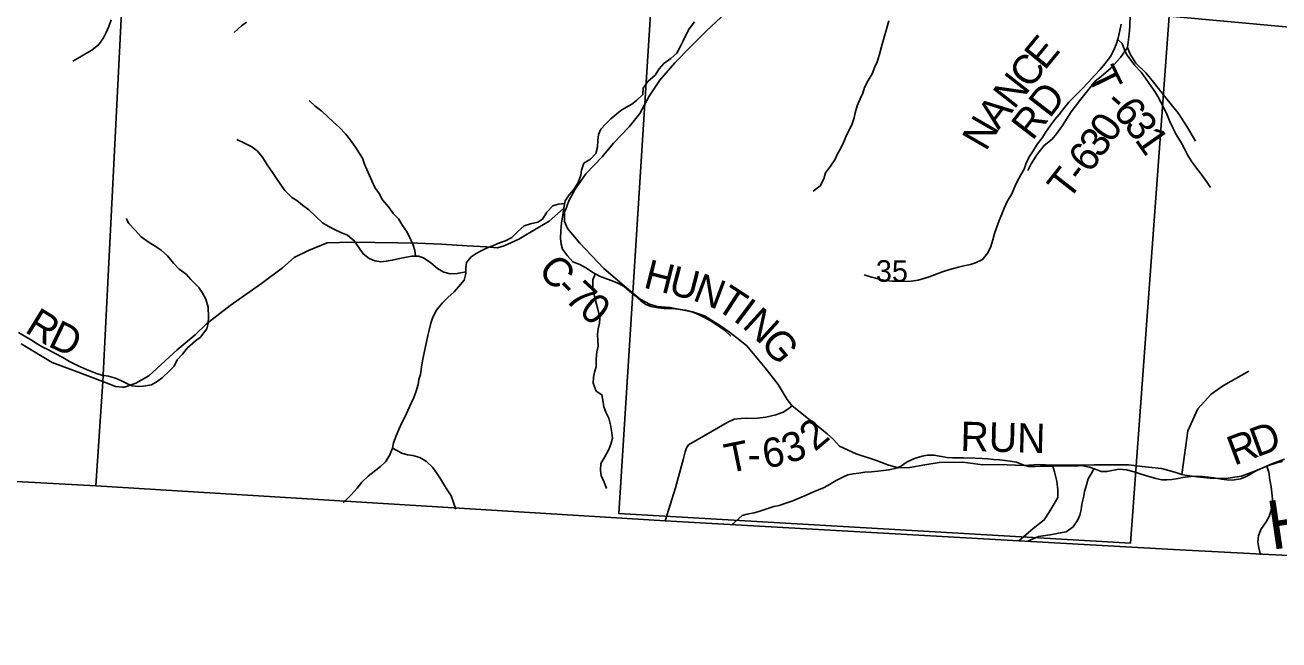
# Model space of a CAD drawing. Extents: x 1578669 to 1989827, y 208020 to 553079.
# Drawn here: x 1838245 to 1851077, y 346465 to 352759 of the extents above; entities that cross this region are included whole.
import ezdxf

# ---------------------------------------------------------------- set-up
doc = ezdxf.new("R2010")
doc.units = 0
for name, color, linetype in [('GM_X_Adjacent_County', 7, 'Continuous'), ('GM_X_County', 7, 'Continuous'), ('GM_X_County_Road', 7, 'Continuous'), ('GM_X_County_Road_Text', 7, 'Continuous'), ('GM_X_Minor_River', 7, 'Continuous'), ('GM_X_Minor_River_Text', 7, 'Continuous'), ('GM_X_Section', 7, 'Continuous'), ('GM_X_Section_Text', 7, 'Continuous'), ('GM_X_Township', 7, 'Continuous'), ('GM_X_Township_Road', 7, 'Continuous'), ('GM_X_Township_Road_Text', 7, 'Continuous')]:
    doc.layers.add(name, color=color, linetype=linetype)

msp = doc.modelspace()

# ---------------------------------------------------------------- linework, layer by layer
at = {"layer": 'GM_X_Adjacent_County'}
msp.add_lwpolyline([(1795056, 349285), (1813587, 349087), (1813935, 349079), (1818598, 348960), (1819510, 348957), (1826336, 348649), (1831370, 348458), (1833224, 348359), (1833481, 348350), (1833762, 348331), (1834882, 348273), (1835528, 348231), (1838968, 348044), (1844797, 347685), (1845155, 347665), (1846968, 347563), (1848416, 347480), (1849999, 347391), (1854820, 347140), (1856863, 346996), (1858312, 346913), (1860040, 346806), (1865771, 346465)], dxfattribs=at)
at = {"layer": 'GM_X_County'}
msp.add_lwpolyline([(1865771, 346465), (1860040, 346806), (1858312, 346913), (1856863, 346996), (1854820, 347140), (1849999, 347391), (1848416, 347480), (1846968, 347563), (1845155, 347665), (1844797, 347685), (1838968, 348044), (1835528, 348231), (1834882, 348273), (1833762, 348331), (1833481, 348350), (1833224, 348359), (1831370, 348458), (1826336, 348649), (1819510, 348957), (1818598, 348960), (1813935, 349079), (1813587, 349087), (1795056, 349285)], dxfattribs=at)
at = {"layer": 'GM_X_County_Road'}
for points in [[(1839272, 349056), (1839378, 349093), (1839510, 349169), (1839800, 349436), (1839987, 349589), (1840100, 349701), (1840344, 349887), (1840664, 350115), (1840881, 350273), (1840998, 350379), (1841145, 350452), (1841337, 350529), (1841588, 350536), (1842061, 350531), (1842261, 350528), (1842506, 350517), (1842771, 350501), (1842967, 350490), (1843081, 350478), (1843149, 350499), (1843298, 350569), (1843493, 350684), (1843608, 350752), (1843755, 350880), (1843765, 350847), (1843775, 350865), (1843809, 350959), (1843876, 351079), (1843985, 351235), (1844152, 351409), (1844267, 351549), (1844427, 351716), (1844535, 351854), (1844633, 352032), (1844742, 352194), (1844895, 352374), (1845054, 352538), (1845219, 352701), (1845415, 352885)], [(1843765, 350847), (1843764, 350747), (1843796, 350678), (1843923, 350527), (1844169, 350267), (1844400, 350071), (1844540, 349952), (1844634, 349901), (1844714, 349877), (1844844, 349868), (1845074, 349823), (1845198, 349782), (1845362, 349681), (1845454, 349616), (1845560, 349533), (1845632, 349476), (1845819, 349249), (1845951, 349079), (1846046, 348928), (1846092, 348864), (1846214, 348767), (1846325, 348682), (1846453, 348575), (1846517, 348516), (1846581, 348450), (1846749, 348369), (1846959, 348301), (1847073, 348259), (1847181, 348228), (1847299, 348229), (1847452, 348259), (1847600, 348280), (1847843, 348284), (1848047, 348259), (1848206, 348262), (1848470, 348251), (1848617, 348262), (1848761, 348253), (1849186, 348257), (1849400, 348258), (1849539, 348259), (1849679, 348242), (1849877, 348221), (1850011, 348182), (1850085, 348160), (1850115, 348152), (1850242, 348135), (1850372, 348120), (1850534, 348117), (1850695, 348140), (1850859, 348202), (1851004, 348269), (1851133, 348314)], [(1838205, 349495), (1838521, 349305), (1838735, 349225), (1838887, 349168), (1839041, 349111), (1839171, 349058), (1839243, 349053), (1839259, 349052), (1839272, 349056)]]:
    msp.add_lwpolyline(points, dxfattribs=at)
at = {"layer": 'GM_X_Minor_River'}
for points in [[(1839127, 352813), (1839102, 352745), (1839074, 352683), (1839047, 352630), (1838998, 352561), (1838927, 352502), (1838872, 352473), (1838805, 352432), (1838734, 352388)], [(1840510, 352788), (1840459, 352750), (1840384, 352682)], [(1845096, 352792), (1845041, 352721), (1845014, 352669), (1844980, 352598), (1844953, 352544), (1844914, 352471), (1844853, 352416), (1844782, 352365), (1844735, 352310), (1844693, 352245), (1844618, 352180), (1844571, 352113), (1844567, 352049), (1844504, 351986), (1844453, 351949), (1844399, 351918), (1844342, 351885), (1844240, 351799), (1844189, 351747), (1844138, 351692), (1844113, 351639), (1844106, 351577), (1844102, 351509), (1844087, 351445), (1844030, 351388), (1843965, 351345), (1843940, 351275), (1843931, 351224), (1843907, 351146), (1843862, 351077), (1843813, 351021), (1843774, 350960), (1843760, 350890), (1843749, 350812), (1843735, 350734), (1843728, 350654), (1843726, 350576), (1843731, 350516), (1843746, 350466), (1843795, 350397), (1843850, 350335), (1843921, 350308)], [(1847084, 352803), (1847061, 352717), (1847037, 352635), (1847016, 352564), (1846998, 352500), (1846985, 352446), (1846964, 352384), (1846943, 352331), (1846914, 352261), (1846874, 352192), (1846837, 352120), (1846820, 352061), (1846793, 352005), (1846761, 351931), (1846742, 351862), (1846729, 351808), (1846705, 351738), (1846674, 351681), (1846649, 351623), (1846622, 351557), (1846595, 351500), (1846561, 351442), (1846532, 351379), (1846487, 351314), (1846438, 351246), (1846420, 351185), (1846381, 351115), (1846312, 351059)], [(1849462, 352770), (1849448, 352702), (1849433, 352626), (1849410, 352559), (1849384, 352495), (1849355, 352436), (1849296, 352361), (1849249, 352305), (1849189, 352242), (1849124, 352172), (1849059, 352103), (1849001, 352046), (1848928, 351971), (1848887, 351920), (1848827, 351845), (1848784, 351791), (1848737, 351728), (1848690, 351661), (1848657, 351608), (1848607, 351542), (1848562, 351473), (1848521, 351412), (1848491, 351346), (1848470, 351283), (1848437, 351225), (1848396, 351150), (1848366, 351088), (1848343, 351033), (1848296, 350953), (1848264, 350886), (1848243, 350824), (1848214, 350757), (1848186, 350683), (1848165, 350627), (1848148, 350562), (1848129, 350494), (1848097, 350428), (1848044, 350361), (1847973, 350326), (1847921, 350309), (1847851, 350293), (1847798, 350282), (1847746, 350269), (1847684, 350250), (1847623, 350229), (1847553, 350202), (1847496, 350182), (1847442, 350165), (1847385, 350148), (1847315, 350137), (1847261, 350134), (1847185, 350138), (1847119, 350139), (1847049, 350146), (1846977, 350162), (1846898, 350183), (1846834, 350203)], [(1849427, 352610), (1849472, 352570), (1849497, 352505), (1849522, 352454), (1849565, 352395), (1849604, 352344), (1849667, 352277), (1849713, 352216), (1849748, 352161), (1849809, 352080), (1849838, 352027), (1849869, 351971), (1849911, 351892), (1849932, 351839), (1849957, 351780), (1849992, 351706), (1850027, 351639), (1850079, 351550), (1850110, 351493), (1850143, 351432), (1850180, 351369), (1850234, 351296), (1850285, 351229), (1850336, 351158), (1850378, 351095)], [(1842239, 350393), (1842234, 350451), (1842214, 350518), (1842175, 350599), (1842148, 350651), (1842109, 350708), (1842067, 350777), (1842015, 350828), (1841963, 350899), (1841904, 350971), (1841867, 351036), (1841826, 351096), (1841794, 351163), (1841771, 351218), (1841742, 351282), (1841719, 351335), (1841698, 351396), (1841669, 351446), (1841628, 351509), (1841576, 351580), (1841525, 351647), (1841462, 351709), (1841399, 351768), (1841344, 351821), (1841281, 351877), (1841214, 351930), (1841153, 351987)], [(1842756, 350233), (1842666, 350216), (1842596, 350214), (1842532, 350231), (1842467, 350268), (1842398, 350326), (1842323, 350375), (1842271, 350392), (1842203, 350394), (1842131, 350381), (1842077, 350368), (1842002, 350352), (1841942, 350341), (1841886, 350336), (1841824, 350345), (1841766, 350368), (1841705, 350417), (1841662, 350482), (1841614, 350552), (1841543, 350609), (1841475, 350636), (1841420, 350662), (1841348, 350699), (1841289, 350736), (1841218, 350804), (1841149, 350867), (1841084, 350917), (1841027, 350962), (1840974, 350995), (1840903, 351066), (1840854, 351134), (1840817, 351188), (1840769, 351261), (1840724, 351328), (1840675, 351406), (1840619, 351473), (1840567, 351512), (1840490, 351551), (1840411, 351589)], [(1843769, 350934), (1843699, 350927), (1843646, 350908), (1843585, 350844), (1843542, 350774), (1843491, 350741), (1843417, 350725), (1843352, 350704), (1843285, 350643), (1843228, 350584), (1843161, 350551), (1843099, 350530), (1843022, 350496), (1842966, 350475), (1842913, 350448), (1842860, 350421), (1842810, 350386), (1842763, 350329), (1842755, 350277), (1842756, 350216), (1842737, 350149), (1842682, 350080), (1842637, 350028), (1842571, 349972), (1842512, 349911), (1842457, 349840), (1842417, 349768), (1842396, 349707), (1842381, 349637), (1842368, 349581), (1842352, 349515), (1842339, 349453), (1842324, 349373), (1842311, 349321), (1842301, 349258), (1842290, 349184), (1842275, 349132), (1842268, 349080), (1842244, 349002), (1842223, 348948), (1842198, 348897), (1842161, 348813), (1842134, 348754), (1842102, 348686), (1842071, 348621), (1842044, 348553), (1842016, 348484), (1842005, 348428), (1841976, 348352), (1841934, 348287), (1841883, 348242), (1841833, 348203), (1841755, 348142), (1841690, 348081), (1841643, 348018), (1841582, 347949), (1841501, 347868)], [(1838176, 349613), (1838254, 349569), (1838309, 349534), (1838368, 349497), (1838428, 349462), (1838479, 349437), (1838553, 349397), (1838630, 349356), (1838701, 349314), (1838780, 349273), (1838874, 349233), (1838925, 349212), (1838977, 349193), (1839029, 349177), (1839099, 349164), (1839170, 349145), (1839232, 349119), (1839285, 349090), (1839337, 349067), (1839405, 349060), (1839457, 349063), (1839539, 349077), (1839598, 349110), (1839649, 349149), (1839720, 349216), (1839771, 349267), (1839802, 349331), (1839856, 349390), (1839905, 349451), (1839988, 349527), (1840041, 349566), (1840105, 349651), (1840120, 349705), (1840121, 349773), (1840117, 349872), (1840093, 349952), (1840058, 350023), (1840023, 350074), (1839941, 350156), (1839892, 350209), (1839822, 350262), (1839764, 350323), (1839703, 350397), (1839638, 350454), (1839577, 350495), (1839506, 350539), (1839434, 350592), (1839370, 350658), (1839307, 350727), (1839278, 350778)], [(1843921, 350308), (1843989, 350270), (1844054, 350225), (1844125, 350190), (1844179, 350169), (1844242, 350143), (1844304, 350122), (1844377, 350083), (1844432, 350037), (1844490, 349988), (1844547, 349935), (1844598, 349898), (1844654, 349877), (1844723, 349865), (1844787, 349858), (1844841, 349857), (1844897, 349854), (1844951, 349849), (1845005, 349842), (1845067, 349824), (1845138, 349795), (1845190, 349768), (1845259, 349731), (1845332, 349683), (1845398, 349638), (1845468, 349574)], [(1844081, 350211), (1844054, 350153), (1844055, 350081), (1844062, 350031), (1844075, 349968), (1844092, 349902), (1844110, 349837), (1844127, 349759), (1844122, 349707), (1844111, 349649), (1844104, 349591), (1844106, 349529), (1844109, 349471), (1844098, 349415), (1844089, 349339), (1844091, 349261), (1844072, 349207), (1844063, 349155), (1844058, 349093), (1844090, 349012), (1844148, 348975), (1844162, 348900), (1844169, 348850), (1844188, 348798), (1844219, 348737), (1844236, 348667), (1844250, 348586), (1844257, 348530), (1844240, 348470), (1844219, 348414), (1844178, 348341), (1844136, 348272), (1844133, 348198), (1844142, 348147), (1844170, 348081), (1844195, 348014)], [(1842005, 348428), (1842049, 348403), (1842100, 348376), (1842160, 348361), (1842212, 348352), (1842286, 348332), (1842353, 348291), (1842416, 348233), (1842461, 348166), (1842496, 348114), (1842536, 348047), (1842571, 347992), (1842604, 347939), (1842654, 347804)], [(1850229, 348140), (1850177, 348139), (1850095, 348128), (1850045, 348119), (1849982, 348109), (1849930, 348104), (1849880, 348105), (1849817, 348118), (1849735, 348140), (1849669, 348163), (1849596, 348186), (1849516, 348208), (1849440, 348214), (1849370, 348201), (1849317, 348188), (1849259, 348191), (1849208, 348210), (1849140, 348233), (1849058, 348251), (1848994, 348244), (1848922, 348248), (1848872, 348247), (1848820, 348246), (1848754, 348245), (1848692, 348244), (1848636, 348243), (1848584, 348242), (1848518, 348240), (1848466, 348255), (1848392, 348286), (1848327, 348296), (1848275, 348301), (1848219, 348308), (1848157, 348313), (1848099, 348320), (1848041, 348323), (1847969, 348327), (1847849, 348329), (1847789, 348328), (1847737, 348329), (1847681, 348332), (1847603, 348346), (1847547, 348357), (1847481, 348358), (1847425, 348345), (1847348, 348323), (1847271, 348288), (1847204, 348241), (1847146, 348219), (1847086, 348206), (1847031, 348199), (1846973, 348194), (1846907, 348187), (1846839, 348181), (1846779, 348174), (1846720, 348165), (1846666, 348154), (1846614, 348133), (1846545, 348098), (1846476, 348055), (1846424, 348026), (1846365, 348002), (1846315, 347980), (1846240, 347948), (1846173, 347919), (1846101, 347890), (1846032, 347864), (1845962, 347843), (1845907, 347830), (1845827, 347804), (1845756, 347781), (1845706, 347768), (1845636, 347751), (1845583, 347738), (1845482, 347648)], [(1851115, 348291), (1851057, 348278), (1850982, 348255), (1850930, 348234), (1850861, 348206), (1850796, 348169), (1850744, 348138), (1850685, 348115), (1850601, 348100), (1850545, 348104), (1850491, 348111), (1850413, 348124), (1850355, 348133), (1850293, 348139), (1850229, 348140)], [(1849183, 348219), (1849167, 348183), (1849124, 348116), (1849109, 348052), (1849087, 347984), (1849076, 347924), (1849061, 347854), (1849052, 347798), (1849039, 347744), (1849018, 347693), (1848972, 347624), (1848899, 347573), (1848839, 347560), (1848789, 347551), (1848734, 347540), (1848666, 347531), (1848616, 347524), (1848509, 347476)], [(1850955, 348244), (1850973, 348181), (1850985, 348105), (1850998, 348034), (1851005, 347970), (1851010, 347906), (1851006, 347848), (1850997, 347792), (1850976, 347730), (1850947, 347675), (1850891, 347596), (1850870, 347530), (1850861, 347471), (1850873, 347407), (1850890, 347336)]]:
    msp.add_lwpolyline(points, dxfattribs=at)
at = {"layer": 'GM_X_Section'}
for points in [[(1850307, 358069), (1855700, 357766), (1855214, 352368), (1849954, 352849)], [(1849954, 352849), (1849557, 347455), (1844321, 347760), (1844662, 353144)]]:
    msp.add_lwpolyline(points, close=True, dxfattribs=at)
at = {"layer": 'GM_X_Township'}
for points in [[(1840250, 369801), (1839780, 362417), (1839593, 359479), (1839540, 358655), (1839441, 357011), (1839041, 349111), (1838968, 348044), (1835528, 348231), (1834882, 348273), (1833762, 348331), (1833481, 348350), (1833224, 348359), (1831370, 348458), (1826336, 348649), (1819510, 348957), (1818598, 348960), (1813935, 349079)], [(1860651, 356303), (1860040, 346806), (1858312, 346913), (1856863, 346996), (1854820, 347140), (1849999, 347391), (1848416, 347480), (1846968, 347563), (1845155, 347665), (1844797, 347685), (1838968, 348044), (1839041, 349111), (1839441, 357011), (1839540, 358655), (1839593, 359479), (1839780, 362417), (1840250, 369801)]]:
    msp.add_lwpolyline(points, dxfattribs=at)
at = {"layer": 'GM_X_Township_Road'}
for points in [[(1849526, 352529), (1849545, 352666), (1849552, 352744), (1849554, 352874), (1849561, 352983), (1849581, 353099), (1849586, 353215), (1849589, 353320), (1849593, 353436), (1849584, 353554), (1849572, 353691), (1849545, 353833), (1849506, 353986), (1849502, 354129), (1849504, 354366)], [(1848506, 351271), (1848540, 351339), (1848601, 351431), (1848675, 351527), (1848756, 351590), (1848800, 351646), (1848861, 351732), (1848950, 351872), (1849049, 352002), (1849133, 352104), (1849196, 352186), (1849258, 352234), (1849357, 352317), (1849456, 352427), (1849526, 352529)], [(1850225, 351570), (1850140, 351711), (1850048, 351854), (1849921, 352013), (1849795, 352173), (1849716, 352269), (1849614, 352370), (1849556, 352461), (1849526, 352529)], [(1850085, 348160), (1850146, 348605), (1850246, 348830), (1850384, 348980), (1850509, 349068), (1850771, 349218)], [(1844797, 347685), (1844901, 348022), (1844982, 348324), (1844999, 348392), (1845015, 348432), (1845035, 348462), (1845429, 348691), (1845502, 348725), (1845572, 348732), (1845630, 348734), (1845712, 348732), (1845827, 348747), (1845929, 348769), (1846003, 348798), (1846070, 348842), (1846092, 348864)], [(1848416, 347480), (1848563, 347606), (1848676, 347694), (1848726, 347774), (1848777, 347858), (1848813, 347922), (1848814, 348002), (1848804, 348089), (1848779, 348187), (1848761, 348253)]]:
    msp.add_lwpolyline(points, dxfattribs=at)

# ---------------------------------------------------------------- texts
at = {"layer": 'GM_X_County_Road_Text'}
for s, rotation, p in [('C', 311.6394, (1843483, 350244)), ('H', 345.8542, (1844563, 350074)), ('U', 345.628, (1844819, 350009)), ('N', 339.2478, (1845066, 349946)), ('-', 313.7843, (1843655, 350051)), ('7', 317.2988, (1843755, 349948)), ('T', 326.9661, (1845298, 349860)), ('0', 319.9584, (1843902, 349812)), ('I', 323.0739, (1845481, 349741)), ('R', 328.314, (1838230, 349623)), ('N', 317.5947, (1845574, 349672)), ('D', 334.1091, (1838468, 349478)), ('G', 309.0313, (1845761, 349503)), ('RUN', 358.4555, (1847815, 348401)), ('D', 20.2576, (1850850, 348333)), ('R', 20.52, (1850619, 348247))]:
    msp.add_text(s, height=300, rotation=rotation, dxfattribs=at).set_placement(p)
at = {"layer": 'GM_X_Minor_River_Text'}
msp.add_text('Hunting', height=500, rotation=8.4088, dxfattribs=at).set_placement((1850999, 347386))
at = {"layer": 'GM_X_Section_Text'}
msp.add_text('35', height=221, rotation=0, dxfattribs=at).set_placement((1846952, 350131))
at = {"layer": 'GM_X_Township_Road_Text'}
for s, rotation, p in [('E', 50.6274, (1848680, 352287)), ('C', 51.7881, (1848529, 352094)), ('N', 51.7851, (1848366, 351887)), ('T', 296.0399, (1849108, 352246)), ('RD', 52.3424, (1848554, 351567)), ('-', 318.8223, (1849285, 351942)), ('6', 308.8874, (1849368, 351871)), ('A', 52.6653, (1848206, 351678)), ('N', 59.8503, (1848079, 351458)), ('0', 55.0236, (1849364, 351540)), ('3', 307.9284, (1849483, 351728)), ('3', 54.3016, (1849254, 351386)), ('1', 305.018, (1849594, 351585)), ('6', 53.2997, (1849140, 351233)), ('T', 51.8984, (1848921, 350953)), ('-', 52.3712, (1849061, 351132)), ('2', 40.0312, (1846328, 348387)), ('6', 9.9234, (1845818, 348220)), ('3', 19.9609, (1846056, 348266)), ('T', 11.5554, (1845438, 348170)), ('-', 0.6245, (1845642, 348214))]:
    msp.add_text(s, height=300, rotation=rotation, dxfattribs=at).set_placement(p)

doc.saveas('drawing.dxf')
